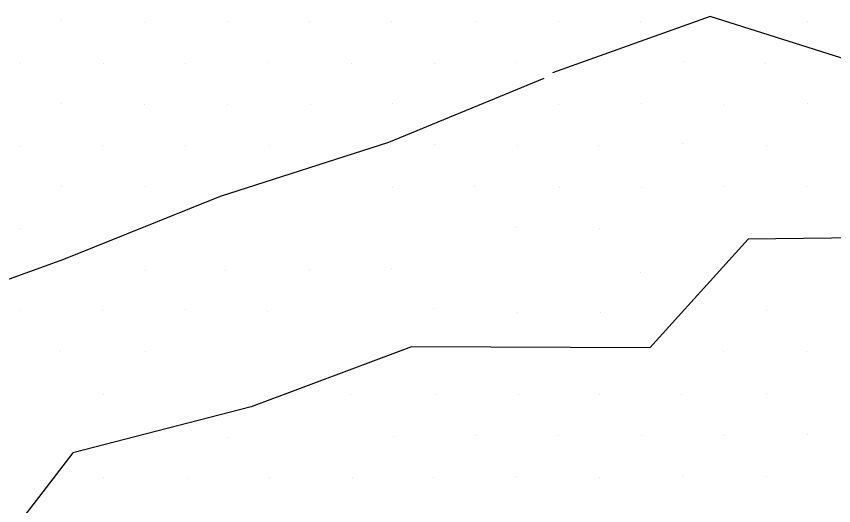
# Model space of a CAD drawing. Extents: x 1602514 to 1609837, y 863887 to 871157.
# Drawn here: x 1605422.8 to 1605562.4, y 868432.8 to 868516.3 of the extents above; entities that cross this region are included whole.
import ezdxf

# ---------------------------------------------------------------- set-up
doc = ezdxf.new("R2010")
doc.units = 0
doc.layers.add('Survey-Ridge Lines', color=7, linetype='Continuous')
doc.layers.add('Survey-Spot dirt', color=7, linetype='Continuous')

msp = doc.modelspace()

# ---------------------------------------------------------------- linework, layer by layer
at = {"layer": 'Survey-Ridge Lines'}
for points in [[(1605721.99, 868379.98), (1605723.37, 868381.66), (1605719.47, 868385.06), (1605718.9, 868389.48), (1605716.99, 868394.58), (1605714.98, 868402.74), (1605711.66, 868413.56), (1605708.57, 868426.5), (1605708.17, 868442.24), (1605692.5, 868460.86), (1605663.01, 868479.8), (1605636.98, 868489.04), (1605596.15, 868510.47), (1605570.28, 868507.13), (1605541.27, 868516.31), (1605514.37, 868506.66)], [(1605721.99, 868379.98), (1605723.37, 868381.66), (1605719.47, 868385.06), (1605718.9, 868389.48), (1605716.99, 868394.58), (1605714.98, 868402.74), (1605711.66, 868413.56), (1605708.57, 868426.5), (1605708.17, 868442.24), (1605692.5, 868460.86), (1605663.01, 868479.8), (1605636.98, 868489.04), (1605596.15, 868510.47), (1605570.28, 868507.13), (1605541.27, 868516.31), (1605514.37, 868506.66)], [(1605512.87, 868505.72), (1605486.39, 868494.75), (1605457.62, 868485.57), (1605430.86, 868474.81), (1605403.16, 868464.79), (1605380.47, 868460.28), (1605368.04, 868443.26), (1605352.78, 868440.29), (1605344.35, 868424.97), (1605326.66, 868400.65), (1605305.62, 868385.44), (1605295.2, 868364.7), (1605276.24, 868344.66), (1605253.6, 868314.93), (1605255.88, 868301.3)], [(1605512.87, 868505.72), (1605486.39, 868494.75), (1605457.62, 868485.57), (1605430.86, 868474.81), (1605403.16, 868464.79), (1605380.47, 868460.28), (1605368.04, 868443.26), (1605352.78, 868440.29), (1605344.35, 868424.97), (1605326.66, 868400.65), (1605305.62, 868385.44), (1605295.2, 868364.7), (1605276.24, 868344.66), (1605253.6, 868314.93), (1605255.88, 868301.3)], [(1605665.73, 868460.22), (1605636.42, 868461.66), (1605630.08, 868470.84), (1605599.85, 868478.92), (1605547.8, 868478.28), (1605530.97, 868459.71), (1605490.28, 868459.9), (1605462.91, 868449.62), (1605432.46, 868441.76), (1605414.62, 868418.62), (1605376.52, 868420.19), (1605363.35, 868411.54), (1605353.67, 868399.62), (1605331.33, 868387.94), (1605316.08, 868357.74), (1605318.61, 868330.56), (1605270.77, 868279.45)], [(1605665.73, 868460.22), (1605636.42, 868461.66), (1605630.08, 868470.84), (1605599.85, 868478.92), (1605547.8, 868478.28), (1605530.97, 868459.71), (1605490.28, 868459.9), (1605462.91, 868449.62), (1605432.46, 868441.76), (1605414.62, 868418.62), (1605376.52, 868420.19), (1605363.35, 868411.54), (1605353.67, 868399.62), (1605331.33, 868387.94), (1605316.08, 868357.74), (1605318.61, 868330.56), (1605270.77, 868279.45)]]:
    msp.add_lwpolyline(points, dxfattribs=at)
at = {"layer": 'Survey-Spot dirt'}
for p, q in [((1605430.49, 868515.54), (1605430.49, 868515.54)), ((1605430.49, 868515.54), (1605430.49, 868515.54)), ((1605444.78, 868515.33), (1605444.78, 868515.33)), ((1605444.78, 868515.33), (1605444.78, 868515.33)), ((1605458.84, 868515.47), (1605458.84, 868515.47)), ((1605458.84, 868515.47), (1605458.84, 868515.47)), ((1605472.96, 868515.42), (1605472.96, 868515.42)), ((1605472.96, 868515.42), (1605472.96, 868515.42)), ((1605486.95, 868515.48), (1605486.95, 868515.48)), ((1605486.95, 868515.48), (1605486.95, 868515.48)), ((1605501.19, 868515.37), (1605501.19, 868515.37)), ((1605501.19, 868515.37), (1605501.19, 868515.37)), ((1605515.32, 868515.41), (1605515.32, 868515.41)), ((1605515.32, 868515.41), (1605515.32, 868515.41)), ((1605529.37, 868515.5), (1605529.37, 868515.5)), ((1605529.37, 868515.5), (1605529.37, 868515.5)), ((1605557.91, 868515.47), (1605557.91, 868515.47)), ((1605557.91, 868515.47), (1605557.91, 868515.47)), ((1605423.55, 868508.21), (1605423.55, 868508.21)), ((1605423.55, 868508.21), (1605423.55, 868508.21)), ((1605437.66, 868508.29), (1605437.66, 868508.29)), ((1605437.66, 868508.29), (1605437.66, 868508.29)), ((1605451.79, 868508.3), (1605451.79, 868508.3)), ((1605451.79, 868508.3), (1605451.79, 868508.3)), ((1605465.92, 868508.36), (1605465.92, 868508.36)), ((1605465.92, 868508.36), (1605465.92, 868508.36)), ((1605480.06, 868508.3), (1605480.06, 868508.3)), ((1605480.06, 868508.3), (1605480.06, 868508.3)), ((1605494.24, 868508.26), (1605494.24, 868508.26)), ((1605494.24, 868508.26), (1605494.24, 868508.26)), ((1605508.3, 868508.51), (1605508.3, 868508.51)), ((1605508.3, 868508.51), (1605508.3, 868508.51)), ((1605536.78, 868508.61), (1605536.78, 868508.61)), ((1605536.78, 868508.61), (1605536.78, 868508.61)), ((1605550.67, 868508.34), (1605550.67, 868508.34)), ((1605550.67, 868508.34), (1605550.67, 868508.34)), ((1605430.52, 868501.39), (1605430.52, 868501.39)), ((1605430.52, 868501.39), (1605430.52, 868501.39)), ((1605444.75, 868501.3), (1605444.75, 868501.3)), ((1605444.75, 868501.3), (1605444.75, 868501.3)), ((1605458.94, 868501.27), (1605458.94, 868501.27)), ((1605458.94, 868501.27), (1605458.94, 868501.27)), ((1605473, 868501.31), (1605473, 868501.31)), ((1605473, 868501.31), (1605473, 868501.31)), ((1605487.1, 868501.36), (1605487.1, 868501.36)), ((1605487.1, 868501.36), (1605487.1, 868501.36)), ((1605515.44, 868501.27), (1605515.44, 868501.27)), ((1605515.44, 868501.27), (1605515.44, 868501.27)), ((1605529.59, 868501.37), (1605529.59, 868501.37)), ((1605529.59, 868501.37), (1605529.59, 868501.37)), ((1605543.78, 868501.26), (1605543.78, 868501.26)), ((1605543.78, 868501.26), (1605543.78, 868501.26)), ((1605557.89, 868501.37), (1605557.89, 868501.37)), ((1605557.89, 868501.37), (1605557.89, 868501.37)), ((1605423.62, 868494.01), (1605423.62, 868494.01)), ((1605423.62, 868494.01), (1605423.62, 868494.01)), ((1605437.51, 868494.18), (1605437.51, 868494.18)), ((1605437.51, 868494.18), (1605437.51, 868494.18)), ((1605451.69, 868494.22), (1605451.69, 868494.22)), ((1605451.69, 868494.22), (1605451.69, 868494.22)), ((1605466.06, 868494.25), (1605466.06, 868494.25)), ((1605466.06, 868494.25), (1605466.06, 868494.25)), ((1605494.24, 868494.37), (1605494.24, 868494.37)), ((1605494.24, 868494.37), (1605494.24, 868494.37)), ((1605508.32, 868494.29), (1605508.32, 868494.29)), ((1605508.32, 868494.29), (1605508.32, 868494.29)), ((1605522.28, 868494.24), (1605522.28, 868494.24)), ((1605522.28, 868494.24), (1605522.28, 868494.24)), ((1605536.61, 868494.57), (1605536.61, 868494.57)), ((1605536.61, 868494.57), (1605536.61, 868494.57)), ((1605550.86, 868494.25), (1605550.86, 868494.25)), ((1605550.86, 868494.25), (1605550.86, 868494.25)), ((1605430.53, 868487.25), (1605430.53, 868487.25)), ((1605430.53, 868487.25), (1605430.53, 868487.25)), ((1605444.84, 868487.18), (1605444.84, 868487.18)), ((1605444.84, 868487.18), (1605444.84, 868487.18)), ((1605487.02, 868487.15), (1605487.02, 868487.15)), ((1605487.02, 868487.15), (1605487.02, 868487.15)), ((1605501.08, 868487.31), (1605501.08, 868487.31)), ((1605501.08, 868487.31), (1605501.08, 868487.31)), ((1605515.62, 868487.07), (1605515.62, 868487.07)), ((1605515.62, 868487.07), (1605515.62, 868487.07)), ((1605529.52, 868487.14), (1605529.52, 868487.14)), ((1605529.52, 868487.14), (1605529.52, 868487.14)), ((1605543.78, 868487.2), (1605543.78, 868487.2)), ((1605543.78, 868487.2), (1605543.78, 868487.2)), ((1605557.69, 868487.3), (1605557.69, 868487.3)), ((1605557.69, 868487.3), (1605557.69, 868487.3)), ((1605423.35, 868480.02), (1605423.35, 868480.02)), ((1605423.35, 868480.02), (1605423.35, 868480.02)), ((1605508.31, 868480.18), (1605508.31, 868480.18)), ((1605508.31, 868480.18), (1605508.31, 868480.18)), ((1605522.43, 868480.11), (1605522.43, 868480.11)), ((1605522.43, 868480.11), (1605522.43, 868480.11)), ((1605444.9, 868472.96), (1605444.9, 868472.96)), ((1605444.9, 868472.96), (1605444.9, 868472.96)), ((1605458.53, 868472.91), (1605458.53, 868472.91)), ((1605458.53, 868472.91), (1605458.53, 868472.91)), ((1605472.96, 868473.13), (1605472.96, 868473.13)), ((1605472.96, 868473.13), (1605472.96, 868473.13)), ((1605486.82, 868473.21), (1605486.82, 868473.21)), ((1605486.82, 868473.21), (1605486.82, 868473.21)), ((1605529.38, 868472.63), (1605529.38, 868472.63)), ((1605529.38, 868472.63), (1605529.38, 868472.63)), ((1605423.39, 868466.02), (1605423.39, 868466.02)), ((1605423.39, 868466.02), (1605423.39, 868466.02)), ((1605437.59, 868466.02), (1605437.59, 868466.02)), ((1605437.59, 868466.02), (1605437.59, 868466.02)), ((1605451.64, 868466.23), (1605451.64, 868466.23)), ((1605451.64, 868466.23), (1605451.64, 868466.23)), ((1605494.1, 868466.38), (1605494.1, 868466.38)), ((1605494.1, 868466.38), (1605494.1, 868466.38)), ((1605550.88, 868466.03), (1605550.88, 868466.03)), ((1605550.88, 868466.03), (1605550.88, 868466.03)), ((1605465.66, 868465.84), (1605465.66, 868465.84)), ((1605465.66, 868465.84), (1605465.66, 868465.84)), ((1605508.42, 868465.81), (1605508.42, 868465.81)), ((1605508.42, 868465.81), (1605508.42, 868465.81)), ((1605522.5, 868465.83), (1605522.5, 868465.83)), ((1605522.5, 868465.83), (1605522.5, 868465.83)), ((1605430.45, 868459.08), (1605430.45, 868459.08)), ((1605430.45, 868459.08), (1605430.45, 868459.08)), ((1605444.94, 868459.15), (1605444.94, 868459.15)), ((1605444.94, 868459.15), (1605444.94, 868459.15)), ((1605543.63, 868459.04), (1605543.63, 868459.04)), ((1605543.63, 868459.04), (1605543.63, 868459.04)), ((1605557.68, 868459.06), (1605557.68, 868459.06)), ((1605557.68, 868459.06), (1605557.68, 868459.06)), ((1605437.76, 868451.82), (1605437.76, 868451.82)), ((1605437.76, 868451.82), (1605437.76, 868451.82)), ((1605479.87, 868451.77), (1605479.87, 868451.77)), ((1605479.87, 868451.77), (1605479.87, 868451.77)), ((1605494.44, 868451.8), (1605494.44, 868451.8)), ((1605494.44, 868451.8), (1605494.44, 868451.8)), ((1605508.53, 868451.74), (1605508.53, 868451.74)), ((1605508.53, 868451.74), (1605508.53, 868451.74)), ((1605522.48, 868451.67), (1605522.48, 868451.67)), ((1605522.48, 868451.67), (1605522.48, 868451.67)), ((1605536.39, 868451.79), (1605536.39, 868451.79)), ((1605536.39, 868451.79), (1605536.39, 868451.79)), ((1605550.88, 868451.84), (1605550.88, 868451.84)), ((1605550.88, 868451.84), (1605550.88, 868451.84)), ((1605459.04, 868444.36), (1605459.04, 868444.36)), ((1605459.04, 868444.36), (1605459.04, 868444.36)), ((1605487.17, 868444.64), (1605487.17, 868444.64)), ((1605487.17, 868444.64), (1605487.17, 868444.64)), ((1605501.17, 868444.78), (1605501.17, 868444.78)), ((1605501.17, 868444.78), (1605501.17, 868444.78)), ((1605515.32, 868444.68), (1605515.32, 868444.68)), ((1605515.32, 868444.68), (1605515.32, 868444.68)), ((1605529.55, 868444.73), (1605529.55, 868444.73)), ((1605529.55, 868444.73), (1605529.55, 868444.73)), ((1605543.81, 868444.69), (1605543.81, 868444.69)), ((1605543.81, 868444.69), (1605543.81, 868444.69)), ((1605557.91, 868444.89), (1605557.91, 868444.89)), ((1605557.91, 868444.89), (1605557.91, 868444.89)), ((1605437.78, 868437.55), (1605437.78, 868437.55)), ((1605437.78, 868437.55), (1605437.78, 868437.55)), ((1605451.97, 868437.4), (1605451.97, 868437.4)), ((1605451.97, 868437.4), (1605451.97, 868437.4)), ((1605465.99, 868437.65), (1605465.99, 868437.65)), ((1605465.99, 868437.65), (1605465.99, 868437.65)), ((1605480.16, 868437.56), (1605480.16, 868437.56)), ((1605480.16, 868437.56), (1605480.16, 868437.56)), ((1605494.04, 868437.64), (1605494.04, 868437.64)), ((1605494.04, 868437.64), (1605494.04, 868437.64)), ((1605508.3, 868437.67), (1605508.3, 868437.67)), ((1605508.3, 868437.67), (1605508.3, 868437.67)), ((1605522.46, 868437.58), (1605522.46, 868437.58)), ((1605522.46, 868437.58), (1605522.46, 868437.58)), ((1605536.49, 868437.8), (1605536.49, 868437.8)), ((1605536.49, 868437.8), (1605536.49, 868437.8)), ((1605550.99, 868437.66), (1605550.99, 868437.66)), ((1605550.99, 868437.66), (1605550.99, 868437.66))]:
    msp.add_line(p, q, dxfattribs=at)

doc.saveas('drawing.dxf')
